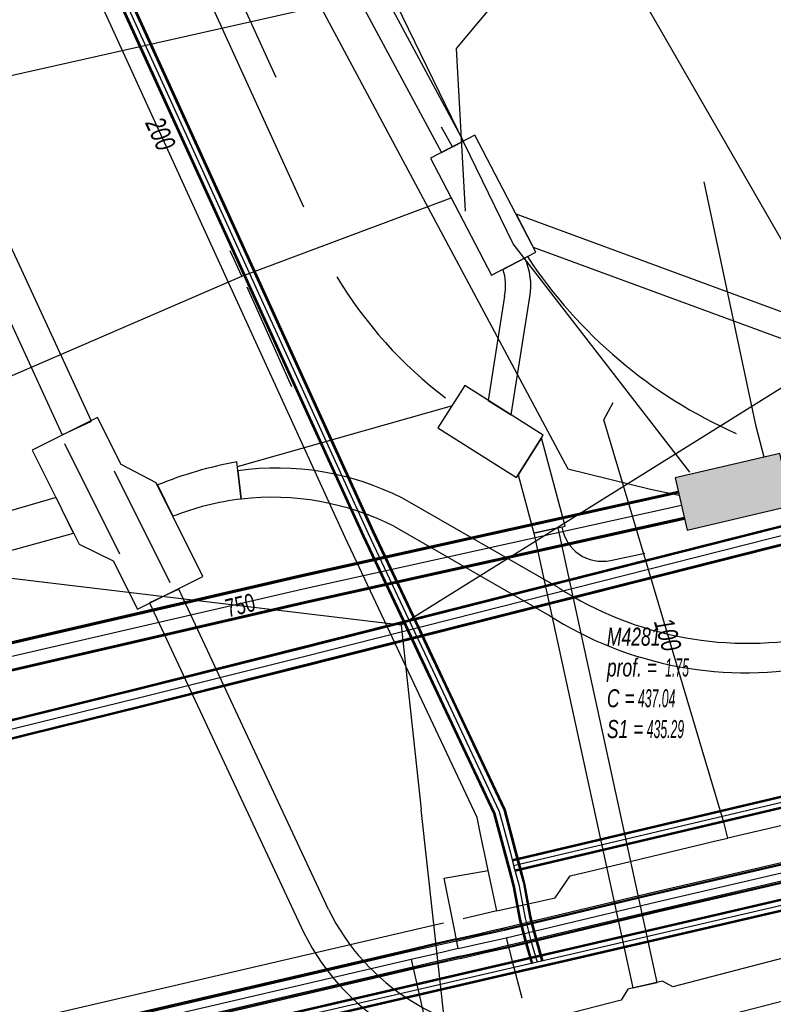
# Model space of a CAD drawing. Header units: metres. Extents: x 2695563 to 2696938, y 1260544 to 1262032.
# Tile 266 of 340: x 2696555 to 2696577, y 1261641 to 1261669. Entities that reach past the tile are written whole.
import ezdxf

# ---------------------------------------------------------------- set-up
doc = ezdxf.new("R2010")
doc.units = ezdxf.units.M
doc.header["$LTSCALE"] = 100
doc.linetypes.add('AUSGEZOGEN', pattern=[0])
for name, color, linetype in [('Eau portable_Cadastre des conduites_Conduite', 171, 'AUSGEZOGEN'), ('Eau potable_Cadastre des conduites_Conduite_Texte', 171, 'AUSGEZOGEN'), ('EU_Cadastre des conduites', 24, 'AUSGEZOGEN'), ('EU_Cadastre des conduites_Regard normalisé – Texte', 24, 'AUSGEZOGEN'), ('Gaz_Cadastre des conduites_Conduite', 32, 'AUSGEZOGEN'), ('Réseau électrique_Cadastre des conduite_Bord du tracé', 1, 'AUSGEZOGEN'), ('Réseau électrique_Cadastre des conduite_Tronçon de tracé', 1, 'AUSGEZOGEN'), ('Réseau électrique_Cadastre des conduites_Ouvrage_Surface-Ligne-Point', 1, 'AUSGEZOGEN'), ('Télécommunications_SW_Cadastre des conduites_Bord du tracé', 94, 'AUSGEZOGEN'), ('Télécommunications_SW_Cadastre des conduites_Bord du tracé_Texte', 94, 'AUSGEZOGEN'), ('Télécommunications_SW_Cadastre des conduites_Ouvrage', 94, 'AUSGEZOGEN')]:
    doc.layers.add(name, color=color, linetype=linetype)
doc.styles.add('ARIAL', font='arial.ttf')
pattern_1 = [(0, (2703955, 1269100), (4050, 4050), [4050, -4050]), (90, (2703955, 1269100), (-4050, 4050), [4050, -4050])]
pattern_2 = [(0, (2708005, 1273150), (6075, 6075), [6075, -6075]), (90, (2708005, 1273150), (-6075, 6075), [6075, -6075])]

# ---------------------------------------------------------------- blocks, each defined once
blk = doc.blocks.new('COMPLEXOBJECT_1607')
at = {"layer": 'Réseau électrique_Cadastre des conduite_Bord du tracé', "color": 1, "linetype": 'AUSGEZOGEN', "transparency": 33554687}
for p, q in [((6568.622, 11662.304), (6568.013, 11661.99)), ((6568.246, 11657.911), (6568.762, 11661.225))]:
    blk.add_line(p, q, dxfattribs=at)
blk.add_lwpolyline([(6568.056, 11661.244), (6567.601, 11658.317), (6568.246, 11657.911)], dxfattribs=at)
for centre, radius, start, end in [((6567.044, 11661.551), 1.749, 349.2695, 25.5161), ((6566.625, 11661.536), 1.461, 348.4785, 18.1193)]:
    blk.add_arc(centre, radius, start, end, dxfattribs=at)
blk = doc.blocks.new('COMPLEXOBJECT_1652')
at = {"layer": 'Réseau électrique_Cadastre des conduite_Bord du tracé', "color": 1, "linetype": 'AUSGEZOGEN', "transparency": 33554687}
for p, q in [((6560.586, 11656.35), (6560.678, 11655.556)), ((6569.563, 11653.076), (6565.197, 11655.577)), ((6564.972, 11654.784), (6569.283, 11652.314))]:
    blk.add_line(p, q, dxfattribs=at)
for centre, radius, start, end in [((6561.664, 11648.644), 7.781, 62.9997, 97.9668), ((6561.55, 11648.08), 7.526, 62.9594, 96.6564), ((6574.869, 11661.309), 9.794, 237.2007, 281.8993), ((6574.806, 11660.891), 10.201, 237.2221, 281.8746)]:
    blk.add_arc(centre, radius, start, end, dxfattribs=at)
blk = doc.blocks.new('COMPLEXOBJECT_1653')
at = {"layer": 'Réseau électrique_Cadastre des conduite_Bord du tracé', "color": 1, "linetype": 'AUSGEZOGEN', "transparency": 33554687}
blk.add_lwpolyline([(6563.121, 11644.055), (6558.926, 11653.034), (6558.111, 11652.653), (6562.423, 11643.422)], dxfattribs=at)
for centre, radius, start, end in [((6568.795, 11646.869), 6.333, 206.3769, 269.4253), ((6568.33, 11646.353), 6.594, 206.3909, 274.9952), ((6598.588, 11647.009), 30.55, 192.2321, 193.6793)]:
    blk.add_arc(centre, radius, start, end, dxfattribs=at)
blk = doc.blocks.new('COMPLEXOBJECT_1754')
at = {"layer": 'Réseau électrique_Cadastre des conduite_Bord du tracé', "color": 1, "linetype": 'AUSGEZOGEN', "transparency": 33554687}
for p, q in [((6560.678, 11655.556), (6560.557, 11656.598)), ((6558.333, 11655.952), (6558.763, 11655.072))]:
    blk.add_line(p, q, dxfattribs=at)
for centre, radius, start, end in [((6562.648, 11645.248), 11.541, 100.4383, 111.9555), ((6561.583, 11647.947), 7.663, 96.7791, 111.5889)]:
    blk.add_arc(centre, radius, start, end, dxfattribs=at)

msp = doc.modelspace()

# ---------------------------------------------------------------- hatches: boundary and pattern name
at = {"layer": 'Réseau électrique_Cadastre des conduite_Bord du tracé', "lineweight": 18, "transparency": 33554687}
h = msp.add_hatch(dxfattribs=at)
h.set_pattern_fill('MUSTER', color=1, scale=6075, style=0, pattern_type=2)
h.set_pattern_definition(pattern_2)
h.paths.add_polyline_path([(2696567.878, 1261665.396), (2696558.546, 1261682.728), (2696550.674, 1261698.038), (2696550.052, 1261697.718), (2696557.926, 1261682.402), (2696567.257, 1261665.073)], flags=0)
h = msp.add_hatch(dxfattribs=at)
h.set_pattern_fill('MUSTER', color=1, scale=6075, style=0, pattern_type=2)
h.set_pattern_definition(pattern_2)
h.paths.add_polyline_path([(2696544.951, 1261685.001), (2696544.129, 1261684.634), (2696548.256, 1261675.532), (2696552.339, 1261666.421), (2696554.672, 1261661.421), (2696556.635, 1261657.168), (2696557.453, 1261657.545), (2696555.489, 1261661.799), (2696553.158, 1261666.795), (2696549.076, 1261675.902)], flags=0)
h = msp.add_hatch(dxfattribs=at)
h.set_pattern_fill('MUSTER', color=1, scale=6075, style=0, pattern_type=2)
h.set_pattern_definition(pattern_2)
h.paths.add_polyline_path([(2696561.648, 1261655.366), (2696561.79, 1261655.381), (2696561.932, 1261655.394), (2696562.075, 1261655.404), (2696562.217, 1261655.411), (2696562.36, 1261655.415), (2696562.503, 1261655.417), (2696562.646, 1261655.416), (2696562.788, 1261655.412), (2696562.931, 1261655.406), (2696563.073, 1261655.396), (2696563.216, 1261655.385), (2696563.358, 1261655.37), (2696563.499, 1261655.353), (2696563.641, 1261655.333), (2696563.782, 1261655.31), (2696563.922, 1261655.285), (2696564.062, 1261655.257), (2696564.202, 1261655.226), (2696564.341, 1261655.193), (2696564.479, 1261655.157), (2696564.616, 1261655.119), (2696564.753, 1261655.078), (2696564.889, 1261655.034), (2696565.024, 1261654.988), (2696565.158, 1261654.939), (2696565.292, 1261654.888), (2696565.424, 1261654.834), (2696565.555, 1261654.778), (2696565.685, 1261654.719), (2696565.814, 1261654.658), (2696565.942, 1261654.594), (2696570.253, 1261652.124), (2696570.47, 1261651.988), (2696570.691, 1261651.857), (2696570.915, 1261651.732), (2696571.142, 1261651.613), (2696571.372, 1261651.499), (2696571.605, 1261651.391), (2696571.84, 1261651.29), (2696572.078, 1261651.194), (2696572.318, 1261651.104), (2696572.56, 1261651.02), (2696572.805, 1261650.942), (2696573.051, 1261650.87), (2696573.299, 1261650.805), (2696573.548, 1261650.746), (2696573.799, 1261650.693), (2696574.052, 1261650.646), (2696574.305, 1261650.606), (2696574.559, 1261650.573), (2696574.814, 1261650.545), (2696575.07, 1261650.524), (2696575.326, 1261650.51), (2696575.582, 1261650.502), (2696575.838, 1261650.5), (2696576.095, 1261650.505), (2696576.351, 1261650.516), (2696576.607, 1261650.534), (2696576.862, 1261650.558), (2696577.117, 1261650.588), (2696577.371, 1261650.625), (2696577.623, 1261650.668), (2696577.875, 1261650.718), (2696636.699, 1261664.103), (2696636.821, 1261664.122), (2696636.944, 1261664.14), (2696637.066, 1261664.155), (2696637.189, 1261664.169), (2696637.312, 1261664.181), (2696637.436, 1261664.191), (2696637.559, 1261664.199), (2696637.683, 1261664.206), (2696637.806, 1261664.211), (2696637.93, 1261664.214), (2696638.054, 1261664.215), (2696638.177, 1261664.214), (2696638.301, 1261664.211), (2696638.425, 1261664.207), (2696638.548, 1261664.201), (2696638.672, 1261664.193), (2696638.795, 1261664.183), (2696638.918, 1261664.171), (2696639.041, 1261664.158), (2696639.164, 1261664.143), (2696639.287, 1261664.126), (2696639.409, 1261664.107), (2696639.531, 1261664.086), (2696639.652, 1261664.064), (2696639.774, 1261664.039), (2696639.895, 1261664.013), (2696640.015, 1261663.986), (2696640.135, 1261663.956), (2696640.255, 1261663.925), (2696640.374, 1261663.892), (2696640.493, 1261663.857), (2696665.404, 1261657.383), (2696665.29, 1261658.263), (2696640.621, 1261664.65), (2696640.496, 1261664.687), (2696640.371, 1261664.721), (2696640.245, 1261664.754), (2696640.119, 1261664.786), (2696639.992, 1261664.815), (2696639.865, 1261664.842), (2696639.738, 1261664.868), (2696639.61, 1261664.891), (2696639.482, 1261664.913), (2696639.354, 1261664.933), (2696639.225, 1261664.951), (2696639.096, 1261664.967), (2696638.967, 1261664.981), (2696638.837, 1261664.993), (2696638.708, 1261665.004), (2696638.578, 1261665.012), (2696638.448, 1261665.019), (2696638.318, 1261665.023), (2696638.188, 1261665.026), (2696638.058, 1261665.027), (2696637.928, 1261665.025), (2696637.798, 1261665.022), (2696637.669, 1261665.017), (2696637.539, 1261665.011), (2696637.409, 1261665.002), (2696637.28, 1261664.991), (2696637.15, 1261664.978), (2696637.021, 1261664.964), (2696636.892, 1261664.948), (2696636.763, 1261664.929), (2696636.635, 1261664.909), (2696577.858, 1261651.535), (2696577.616, 1261651.487), (2696577.373, 1261651.446), (2696577.129, 1261651.41), (2696576.885, 1261651.381), (2696576.639, 1261651.357), (2696576.393, 1261651.34), (2696576.147, 1261651.329), (2696575.901, 1261651.325), (2696575.654, 1261651.326), (2696575.408, 1261651.334), (2696575.162, 1261651.348), (2696574.916, 1261651.368), (2696574.671, 1261651.394), (2696574.427, 1261651.427), (2696574.183, 1261651.465), (2696573.941, 1261651.51), (2696573.7, 1261651.561), (2696573.46, 1261651.618), (2696573.222, 1261651.681), (2696572.985, 1261651.749), (2696572.75, 1261651.824), (2696572.517, 1261651.905), (2696572.286, 1261651.991), (2696572.058, 1261652.084), (2696571.832, 1261652.182), (2696571.608, 1261652.285), (2696571.387, 1261652.395), (2696571.169, 1261652.509), (2696570.954, 1261652.63), (2696570.742, 1261652.755), (2696570.533, 1261652.886), (2696566.167, 1261655.387), (2696566.03, 1261655.455), (2696565.891, 1261655.521), (2696565.752, 1261655.583), (2696565.611, 1261655.643), (2696565.469, 1261655.701), (2696565.325, 1261655.755), (2696565.181, 1261655.807), (2696565.036, 1261655.855), (2696564.89, 1261655.901), (2696564.743, 1261655.944), (2696564.595, 1261655.984), (2696564.446, 1261656.021), (2696564.297, 1261656.055), (2696564.147, 1261656.087), (2696563.996, 1261656.115), (2696563.845, 1261656.14), (2696563.694, 1261656.163), (2696563.542, 1261656.182), (2696563.39, 1261656.198), (2696563.237, 1261656.212), (2696563.084, 1261656.222), (2696562.931, 1261656.229), (2696562.778, 1261656.234), (2696562.625, 1261656.235), (2696562.472, 1261656.233), (2696562.319, 1261656.229), (2696562.166, 1261656.221), (2696562.013, 1261656.21), (2696561.86, 1261656.196), (2696561.708, 1261656.18), (2696561.556, 1261656.16)], flags=0)
h = msp.add_hatch(dxfattribs=at)
h.set_pattern_fill('MUSTER', color=1, scale=6075, style=0, pattern_type=2)
h.set_pattern_definition(pattern_2)
h.paths.add_polyline_path([(2696578.711, 1261659.902), (2696569.351, 1261663.347), (2696569.832, 1261662.424), (2696578.469, 1261659.245)], flags=0)
h = msp.add_hatch(dxfattribs=at)
h.set_pattern_fill('MUSTER', color=1, scale=6075, style=0, pattern_type=2)
h.set_pattern_definition(pattern_2)
h.paths.add_polyline_path([(2696569.216, 1261657.721), (2696569.732, 1261661.035), (2696569.738, 1261661.07), (2696569.744, 1261661.105), (2696569.749, 1261661.141), (2696569.753, 1261661.176), (2696569.756, 1261661.212), (2696569.759, 1261661.247), (2696569.761, 1261661.283), (2696569.762, 1261661.319), (2696569.763, 1261661.354), (2696569.762, 1261661.39), (2696569.761, 1261661.426), (2696569.76, 1261661.461), (2696569.757, 1261661.497), (2696569.754, 1261661.532), (2696569.75, 1261661.568), (2696569.746, 1261661.603), (2696569.74, 1261661.639), (2696569.734, 1261661.674), (2696569.728, 1261661.709), (2696569.72, 1261661.744), (2696569.712, 1261661.779), (2696569.703, 1261661.813), (2696569.693, 1261661.847), (2696569.683, 1261661.882), (2696569.672, 1261661.916), (2696569.661, 1261661.949), (2696569.648, 1261661.983), (2696569.635, 1261662.016), (2696569.621, 1261662.049), (2696569.607, 1261662.082), (2696569.592, 1261662.114), (2696568.983, 1261661.8), (2696568.99, 1261661.777), (2696568.997, 1261661.753), (2696569.004, 1261661.73), (2696569.01, 1261661.706), (2696569.016, 1261661.683), (2696569.021, 1261661.659), (2696569.026, 1261661.635), (2696569.031, 1261661.611), (2696569.035, 1261661.587), (2696569.039, 1261661.563), (2696569.043, 1261661.539), (2696569.046, 1261661.515), (2696569.048, 1261661.491), (2696569.05, 1261661.466), (2696569.052, 1261661.442), (2696569.054, 1261661.418), (2696569.055, 1261661.393), (2696569.055, 1261661.369), (2696569.055, 1261661.345), (2696569.055, 1261661.32), (2696569.055, 1261661.296), (2696569.054, 1261661.271), (2696569.052, 1261661.247), (2696569.05, 1261661.223), (2696569.048, 1261661.199), (2696569.045, 1261661.174), (2696569.042, 1261661.15), (2696569.039, 1261661.126), (2696569.035, 1261661.102), (2696569.031, 1261661.078), (2696569.026, 1261661.054), (2696568.571, 1261658.127)], flags=0)
h = msp.add_hatch(dxfattribs=at)
h.set_pattern_fill('MUSTER', color=1, scale=6075, style=0, pattern_type=2)
h.set_pattern_definition(pattern_2)
h.paths.add_polyline_path([(2696570.722, 1261654.604), (2696570.059, 1261657.08), (2696569.404, 1261656.047), (2696569.843, 1261654.412)], flags=0)
h = msp.add_hatch(dxfattribs=at)
h.set_pattern_fill('MUSTER', color=1, scale=6075, style=0, pattern_type=2)
h.set_pattern_definition(pattern_2)
h.paths.add_polyline_path([(2696559.733, 1261654.882), (2696559.793, 1261654.905), (2696559.852, 1261654.928), (2696559.912, 1261654.95), (2696559.972, 1261654.972), (2696560.032, 1261654.993), (2696560.093, 1261655.014), (2696560.153, 1261655.034), (2696560.214, 1261655.054), (2696560.275, 1261655.073), (2696560.336, 1261655.092), (2696560.397, 1261655.11), (2696560.459, 1261655.128), (2696560.52, 1261655.145), (2696560.582, 1261655.162), (2696560.644, 1261655.178), (2696560.706, 1261655.194), (2696560.768, 1261655.209), (2696560.83, 1261655.223), (2696560.892, 1261655.238), (2696560.955, 1261655.251), (2696561.017, 1261655.264), (2696561.08, 1261655.277), (2696561.143, 1261655.289), (2696561.206, 1261655.3), (2696561.269, 1261655.311), (2696561.332, 1261655.322), (2696561.395, 1261655.332), (2696561.458, 1261655.341), (2696561.521, 1261655.35), (2696561.585, 1261655.358), (2696561.648, 1261655.366), (2696561.527, 1261656.408), (2696561.453, 1261656.394), (2696561.38, 1261656.38), (2696561.307, 1261656.365), (2696561.233, 1261656.35), (2696561.16, 1261656.334), (2696561.087, 1261656.318), (2696561.014, 1261656.301), (2696560.941, 1261656.284), (2696560.869, 1261656.267), (2696560.796, 1261656.249), (2696560.723, 1261656.23), (2696560.651, 1261656.211), (2696560.579, 1261656.192), (2696560.507, 1261656.172), (2696560.435, 1261656.151), (2696560.363, 1261656.13), (2696560.291, 1261656.109), (2696560.22, 1261656.087), (2696560.148, 1261656.065), (2696560.077, 1261656.042), (2696560.006, 1261656.019), (2696559.935, 1261655.995), (2696559.864, 1261655.971), (2696559.793, 1261655.947), (2696559.723, 1261655.922), (2696559.652, 1261655.896), (2696559.582, 1261655.87), (2696559.512, 1261655.844), (2696559.442, 1261655.817), (2696559.372, 1261655.79), (2696559.303, 1261655.762)], flags=0)
h = msp.add_hatch(dxfattribs=at)
h.set_pattern_fill('MUSTER', color=1, scale=6075, style=0, pattern_type=2)
h.set_pattern_definition(pattern_2)
h.paths.add_polyline_path([(2696549.117, 1261652.256), (2696556.952, 1261654.407), (2696556.46, 1261655.411), (2696548.884, 1261653.207)], flags=0)
h = msp.add_hatch(dxfattribs=at)
h.set_pattern_fill('MUSTER', color=1, scale=6075, style=0, pattern_type=2)
h.set_pattern_definition(pattern_2)
h.paths.add_polyline_path([(2696573.307, 1261641.821), (2696570.526, 1261654.562), (2696569.843, 1261654.412), (2696572.623, 1261641.672)], flags=0)
h = msp.add_hatch(dxfattribs=at)
h.set_pattern_fill('MUSTER', color=1, scale=6075, style=0, pattern_type=2)
h.set_pattern_definition(pattern_2)
h.paths.add_polyline_path([(2696569.701, 1261640.346), (2696569.476, 1261640.352), (2696569.252, 1261640.366), (2696569.028, 1261640.389), (2696568.806, 1261640.419), (2696568.584, 1261640.457), (2696568.364, 1261640.503), (2696568.146, 1261640.556), (2696567.929, 1261640.617), (2696567.715, 1261640.686), (2696567.504, 1261640.763), (2696567.296, 1261640.847), (2696567.09, 1261640.938), (2696566.888, 1261641.037), (2696566.69, 1261641.142), (2696566.495, 1261641.255), (2696566.305, 1261641.374), (2696566.119, 1261641.5), (2696565.937, 1261641.633), (2696565.761, 1261641.772), (2696565.589, 1261641.917), (2696565.423, 1261642.069), (2696565.262, 1261642.226), (2696565.106, 1261642.388), (2696564.957, 1261642.556), (2696564.814, 1261642.729), (2696564.677, 1261642.908), (2696564.546, 1261643.09), (2696564.422, 1261643.278), (2696564.305, 1261643.47), (2696564.194, 1261643.665), (2696564.091, 1261643.865), (2696559.896, 1261652.844), (2696559.081, 1261652.463), (2696563.393, 1261643.232), (2696563.511, 1261643.006), (2696563.637, 1261642.785), (2696563.771, 1261642.569), (2696563.914, 1261642.358), (2696564.065, 1261642.153), (2696564.224, 1261641.954), (2696564.39, 1261641.761), (2696564.564, 1261641.575), (2696564.745, 1261641.395), (2696564.932, 1261641.223), (2696565.126, 1261641.058), (2696565.327, 1261640.9), (2696565.533, 1261640.751), (2696565.745, 1261640.609), (2696565.962, 1261640.476), (2696566.184, 1261640.352), (2696566.411, 1261640.236), (2696566.642, 1261640.129), (2696566.877, 1261640.03), (2696567.115, 1261639.941), (2696567.357, 1261639.862), (2696567.602, 1261639.791), (2696567.849, 1261639.731), (2696568.099, 1261639.679), (2696568.35, 1261639.638), (2696568.603, 1261639.606), (2696568.856, 1261639.584), (2696569.111, 1261639.572), (2696569.365, 1261639.569), (2696569.62, 1261639.577), (2696569.874, 1261639.594), (2696569.868, 1261639.618), (2696569.862, 1261639.642), (2696569.856, 1261639.667), (2696569.851, 1261639.691), (2696569.845, 1261639.715), (2696569.839, 1261639.739), (2696569.833, 1261639.763), (2696569.828, 1261639.788), (2696569.822, 1261639.812), (2696569.816, 1261639.836), (2696569.81, 1261639.86), (2696569.805, 1261639.885), (2696569.799, 1261639.909), (2696569.794, 1261639.933), (2696569.788, 1261639.957), (2696569.782, 1261639.982), (2696569.777, 1261640.006), (2696569.771, 1261640.03), (2696569.766, 1261640.054), (2696569.76, 1261640.079), (2696569.755, 1261640.103), (2696569.749, 1261640.127), (2696569.744, 1261640.152), (2696569.738, 1261640.176), (2696569.733, 1261640.2), (2696569.728, 1261640.224), (2696569.722, 1261640.249), (2696569.717, 1261640.273), (2696569.712, 1261640.297), (2696569.706, 1261640.322)], flags=0)
at = {"layer": 'Réseau électrique_Cadastre des conduites_Ouvrage_Surface-Ligne-Point', "lineweight": 18, "transparency": 33554687}
h = msp.add_hatch(dxfattribs=at)
h.set_pattern_fill('MUSTER', color=1, scale=4050, style=0, pattern_type=2)
h.set_pattern_definition(pattern_1)
h.paths.add_polyline_path([(2696568.665, 1261661.634), (2696569.907, 1261662.281), (2696568.196, 1261665.562), (2696566.955, 1261664.915)], flags=0)
h = msp.add_hatch(dxfattribs=at)
h.set_pattern_fill('MUSTER', color=1, scale=4050, style=0, pattern_type=2)
h.set_pattern_definition(pattern_1)
h.paths.add_polyline_path([(2696567.161, 1261657.364), (2696569.357, 1261655.972), (2696570.106, 1261657.155), (2696567.91, 1261658.546)], flags=0)
h = msp.add_hatch(dxfattribs=at)
h.set_pattern_fill('MUSTER', color=1, scale=4050, style=0, pattern_type=2)
h.set_pattern_definition(pattern_1)
h.paths.add_polyline_path([(2696558.741, 1261652.28), (2696560.575, 1261653.196), (2696559.266, 1261655.818), (2696558.281, 1261656.334), (2696557.625, 1261657.647), (2696555.791, 1261656.731), (2696557.103, 1261654.106), (2696558.064, 1261653.636)], flags=0)
h = msp.add_hatch(dxfattribs=at)
h.set_pattern_fill('MUSTER', color=1, scale=4050, style=0, pattern_type=2)
h.set_pattern_definition(pattern_1)
h.paths.add_polyline_path([(2696570.114, 1261638.654), (2696584.246, 1261642.33), (2696583.708, 1261644.295), (2696573.74, 1261641.705), (2696573.451, 1261641.86), (2696572.479, 1261641.634), (2696572.29, 1261641.331), (2696569.603, 1261640.639)], flags=0)
at = {"layer": 'Télécommunications_SW_Cadastre des conduites_Ouvrage', "transparency": 33554687}
msp.add_hatch(color=7, dxfattribs=at).paths.add_polyline_path([(2696573.806, 1261655.957), (2696574.147, 1261654.496), (2696577.078, 1261655.181), (2696576.736, 1261656.641)])

# ---------------------------------------------------------------- linework, layer by layer
at = {"layer": 'Eau portable_Cadastre des conduites_Conduite', "color": 7, "linetype": 'AUSGEZOGEN', "transparency": 33554687}
for p, q in [((2696564.562, 1261654.288), (2696556.092, 1261672.814)), ((2696565.734, 1261651.799), (2696564.562, 1261654.288)), ((2696568.807, 1261643.829), (2696567.868, 1261643.61))]:
    msp.add_line(p, q, dxfattribs=at)
at = {"layer": 'Eau portable_Cadastre des conduites_Conduite', "linetype": 'AUSGEZOGEN', "transparency": 33554687}
for p, q in [((2696573.227, 1261644.358), (2696599.012, 1261650.335)), ((2696573.234, 1261644.327), (2696599.02, 1261650.305)), ((2696573.241, 1261644.297), (2696599.027, 1261650.275)), ((2696573.341, 1261643.871), (2696599.129, 1261649.849)), ((2696573.348, 1261643.841), (2696599.136, 1261649.819)), ((2696573.355, 1261643.81), (2696599.144, 1261649.789)), ((2696569.008, 1261643.352), (2696573.227, 1261644.358)), ((2696569.015, 1261643.321), (2696573.234, 1261644.327)), ((2696569.022, 1261643.291), (2696573.241, 1261644.297)), ((2696569.124, 1261642.865), (2696573.341, 1261643.871)), ((2696569.131, 1261642.835), (2696573.348, 1261643.841)), ((2696569.138, 1261642.804), (2696573.355, 1261643.81)), ((2696567.668, 1261643.046), (2696568.33, 1261643.198)), ((2696567.675, 1261643.016), (2696568.337, 1261643.168)), ((2696567.682, 1261642.985), (2696568.344, 1261643.137)), ((2696568.33, 1261643.198), (2696568.671, 1261643.275)), ((2696568.337, 1261643.168), (2696568.678, 1261643.245)), ((2696568.344, 1261643.137), (2696568.685, 1261643.214)), ((2696568.671, 1261643.275), (2696569.011, 1261643.352)), ((2696568.678, 1261643.245), (2696569.018, 1261643.322)), ((2696568.685, 1261643.214), (2696569.025, 1261643.291)), ((2696567.006, 1261642.894), (2696566.344, 1261642.742)), ((2696567.013, 1261642.864), (2696566.351, 1261642.712)), ((2696567.02, 1261642.833), (2696566.358, 1261642.681)), ((2696567.668, 1261643.046), (2696567.006, 1261642.894)), ((2696567.675, 1261643.016), (2696567.013, 1261642.864)), ((2696567.682, 1261642.985), (2696567.02, 1261642.833)), ((2696568.781, 1261642.788), (2696569.121, 1261642.865)), ((2696568.788, 1261642.757), (2696569.128, 1261642.834)), ((2696566.343, 1261642.742), (2696525.14, 1261633.162)), ((2696566.35, 1261642.712), (2696525.147, 1261633.132)), ((2696566.357, 1261642.681), (2696525.154, 1261633.101)), ((2696567.78, 1261642.559), (2696567.118, 1261642.407)), ((2696567.78, 1261642.559), (2696568.442, 1261642.711)), ((2696567.787, 1261642.528), (2696568.449, 1261642.68)), ((2696567.794, 1261642.498), (2696568.456, 1261642.65)), ((2696568.442, 1261642.711), (2696568.781, 1261642.788)), ((2696568.449, 1261642.68), (2696568.788, 1261642.757)), ((2696568.456, 1261642.65), (2696568.795, 1261642.727)), ((2696568.795, 1261642.727), (2696569.135, 1261642.804)), ((2696567.118, 1261642.407), (2696566.456, 1261642.255)), ((2696567.125, 1261642.376), (2696566.463, 1261642.224)), ((2696567.132, 1261642.346), (2696566.47, 1261642.194)), ((2696567.787, 1261642.528), (2696567.125, 1261642.376)), ((2696567.794, 1261642.498), (2696567.132, 1261642.346)), ((2696566.457, 1261642.255), (2696525.254, 1261632.675)), ((2696566.464, 1261642.224), (2696525.261, 1261632.644)), ((2696566.471, 1261642.194), (2696525.268, 1261632.614))]:
    msp.add_line(p, q, dxfattribs=at)
at = {"layer": 'Eau portable_Cadastre des conduites_Conduite', "color": 255, "linetype": 'AUSGEZOGEN', "transparency": 33554687}
for p, q in [((2696573.291, 1261644.084), (2696599.078, 1261650.062)), ((2696569.073, 1261643.078), (2696573.291, 1261644.084)), ((2696567.731, 1261642.772), (2696568.393, 1261642.924)), ((2696568.393, 1261642.924), (2696568.733, 1261643.001)), ((2696568.733, 1261643.001), (2696569.073, 1261643.078)), ((2696567.069, 1261642.62), (2696566.407, 1261642.468)), ((2696567.731, 1261642.772), (2696567.069, 1261642.62)), ((2696566.407, 1261642.468), (2696525.204, 1261632.888))]:
    msp.add_line(p, q, dxfattribs=at)
at = {"layer": 'Eau portable_Cadastre des conduites_Conduite', "color": 7, "linetype": 'AUSGEZOGEN', "transparency": 33554687}
for points in [[(2696575.279, 1261645.868), (2696575.183, 1261646.28), (2696574.567, 1261648.344), (2696571.807, 1261657.589), (2696572.069, 1261658.072)], [(2696609.859, 1261653.93), (2696609.567, 1261653.862), (2696575.279, 1261645.868)], [(2696568.569, 1261644.957), (2696568.464, 1261645.453), (2696568.421, 1261645.659), (2696568.334, 1261646.07), (2696568.256, 1261646.441), (2696566.791, 1261649.554), (2696566.25, 1261650.703), (2696565.734, 1261651.799)], [(2696571.542, 1261644.97), (2696574.987, 1261645.798), (2696575.279, 1261645.868)], [(2696567.731, 1261642.772), (2696567.623, 1261643.31), (2696567.333, 1261644.745), (2696568.569, 1261644.957)], [(2696568.807, 1261643.829), (2696568.67, 1261644.48), (2696568.569, 1261644.957)], [(2696568.807, 1261643.829), (2696569.436, 1261643.969), (2696569.857, 1261644.062), (2696570.442, 1261644.192), (2696570.861, 1261644.807), (2696571.542, 1261644.97)], [(2696567.312, 1261643.481), (2696566.991, 1261643.406), (2696525.748, 1261633.807), (2696521.488, 1261632.858)], [(2696569.073, 1261643.078), (2696569.241, 1261642.424), (2696569.507, 1261641.39)], [(2696566.407, 1261642.468), (2696566.491, 1261642.099), (2696566.688, 1261641.234), (2696566.874, 1261640.418), (2696560.036, 1261638.571), (2696560.494, 1261636.063)]]:
    msp.add_lwpolyline(points, dxfattribs=at)
at = {"layer": 'EU_Cadastre des conduites', "color": 24, "linetype": 'AUSGEZOGEN', "transparency": 33554687}
msp.add_line((2696567.93, 1261663.43), (2696567.68, 1261667.99), dxfattribs=at)
at = {"layer": 'EU_Cadastre des conduites', "linetype": 'AUSGEZOGEN', "transparency": 33554687}
for p, q in [((2696583.435, 1261656.301), (2696563.334, 1261651.212)), ((2696583.44, 1261656.281), (2696563.339, 1261651.192)), ((2696583.445, 1261656.262), (2696563.344, 1261651.173)), ((2696583.557, 1261655.816), (2696563.456, 1261650.727)), ((2696583.562, 1261655.797), (2696563.461, 1261650.708)), ((2696583.567, 1261655.777), (2696563.466, 1261650.688)), ((2696563.334, 1261651.212), (2696558.775, 1261650.072)), ((2696563.339, 1261651.192), (2696558.78, 1261650.053)), ((2696563.344, 1261651.173), (2696558.784, 1261650.033)), ((2696563.456, 1261650.727), (2696558.896, 1261649.587)), ((2696563.461, 1261650.708), (2696558.9, 1261649.567)), ((2696563.466, 1261650.688), (2696558.905, 1261649.548)), ((2696558.775, 1261650.072), (2696546.417, 1261647.013)), ((2696558.78, 1261650.053), (2696546.422, 1261646.994)), ((2696558.784, 1261650.033), (2696546.427, 1261646.974)), ((2696558.896, 1261649.587), (2696546.537, 1261646.528)), ((2696558.9, 1261649.567), (2696546.542, 1261646.508)), ((2696558.905, 1261649.548), (2696546.547, 1261646.489))]:
    msp.add_line(p, q, dxfattribs=at)
at = {"layer": 'EU_Cadastre des conduites', "color": 255, "transparency": 33554687}
for p, q in [((2696583.501, 1261656.039), (2696563.4, 1261650.95)), ((2696563.4, 1261650.95), (2696558.84, 1261649.81)), ((2696558.84, 1261649.81), (2696546.482, 1261646.751))]:
    msp.add_line(p, q, dxfattribs=at)
at = {"layer": 'EU_Cadastre des conduites', "color": 24, "linetype": 'AUSGEZOGEN', "transparency": 33554687}
for points in [[(2696579.42, 1261658.06), (2696571.112, 1261672.492), (2696570.14, 1261674.18), (2696569.76, 1261674.605)], [(2696567.68, 1261667.99), (2696571.05, 1261672.02), (2696571.112, 1261672.492)]]:
    msp.add_lwpolyline(points, dxfattribs=at)
at = {"layer": 'Gaz_Cadastre des conduites_Conduite', "linetype": 'AUSGEZOGEN', "transparency": 33554687}
for p, q in [((2696556.916, 1261672.881), (2696565.32, 1261654.457)), ((2696556.933, 1261672.889), (2696565.337, 1261654.465)), ((2696556.951, 1261672.897), (2696565.355, 1261654.473)), ((2696556.643, 1261672.757), (2696565.047, 1261654.333)), ((2696556.661, 1261672.765), (2696565.065, 1261654.341)), ((2696556.678, 1261672.773), (2696565.082, 1261654.349)), ((2696565.32, 1261654.459), (2696566.447, 1261652.072)), ((2696565.337, 1261654.467), (2696566.464, 1261652.08)), ((2696565.354, 1261654.475), (2696566.481, 1261652.088)), ((2696569.242, 1261645.268), (2696608.306, 1261654.503)), ((2696569.246, 1261645.25), (2696608.31, 1261654.485)), ((2696569.251, 1261645.232), (2696608.315, 1261654.467)), ((2696565.048, 1261654.331), (2696566.175, 1261651.944)), ((2696565.065, 1261654.339), (2696566.192, 1261651.952)), ((2696565.082, 1261654.347), (2696566.209, 1261651.96)), ((2696569.311, 1261644.976), (2696608.375, 1261654.211)), ((2696569.316, 1261644.958), (2696608.38, 1261654.193)), ((2696569.32, 1261644.94), (2696608.384, 1261654.175)), ((2696566.175, 1261651.944), (2696566.628, 1261650.985)), ((2696566.192, 1261651.952), (2696566.645, 1261650.993)), ((2696566.209, 1261651.96), (2696566.662, 1261651.001)), ((2696566.447, 1261652.072), (2696566.9, 1261651.113)), ((2696566.464, 1261652.08), (2696566.917, 1261651.121)), ((2696566.481, 1261652.088), (2696566.934, 1261651.129)), ((2696566.9, 1261651.113), (2696567.564, 1261649.707)), ((2696566.917, 1261651.121), (2696567.581, 1261649.715)), ((2696566.934, 1261651.129), (2696567.598, 1261649.723)), ((2696566.628, 1261650.985), (2696567.292, 1261649.579)), ((2696566.645, 1261650.993), (2696567.309, 1261649.587)), ((2696566.662, 1261651.001), (2696567.326, 1261649.595)), ((2696567.564, 1261649.707), (2696569.004, 1261646.657)), ((2696567.581, 1261649.715), (2696569.021, 1261646.664)), ((2696567.598, 1261649.723), (2696569.039, 1261646.67)), ((2696567.292, 1261649.579), (2696568.721, 1261646.554)), ((2696567.309, 1261649.587), (2696568.739, 1261646.56)), ((2696567.326, 1261649.595), (2696568.756, 1261646.567)), ((2696599.457, 1261649.408), (2696570.954, 1261642.803)), ((2696599.461, 1261649.39), (2696570.958, 1261642.785)), ((2696599.465, 1261649.372), (2696570.962, 1261642.767)), ((2696599.525, 1261649.116), (2696571.022, 1261642.511)), ((2696599.529, 1261649.098), (2696571.026, 1261642.493)), ((2696599.533, 1261649.08), (2696571.03, 1261642.475)), ((2696568.721, 1261646.554), (2696569.026, 1261645.409)), ((2696568.739, 1261646.56), (2696569.044, 1261645.414)), ((2696568.756, 1261646.567), (2696569.062, 1261645.418)), ((2696569.004, 1261646.657), (2696569.316, 1261645.486)), ((2696569.021, 1261646.664), (2696569.334, 1261645.49)), ((2696569.039, 1261646.67), (2696569.352, 1261645.495)), ((2696569.026, 1261645.409), (2696569.118, 1261645.061)), ((2696569.044, 1261645.414), (2696569.136, 1261645.066)), ((2696569.062, 1261645.418), (2696569.154, 1261645.07)), ((2696569.316, 1261645.486), (2696569.408, 1261645.138)), ((2696569.334, 1261645.49), (2696569.426, 1261645.142)), ((2696569.352, 1261645.495), (2696569.444, 1261645.147)), ((2696569.118, 1261645.061), (2696569.192, 1261644.783)), ((2696569.136, 1261645.065), (2696569.21, 1261644.787)), ((2696569.154, 1261645.07), (2696569.228, 1261644.792)), ((2696569.408, 1261645.138), (2696569.482, 1261644.86)), ((2696569.426, 1261645.143), (2696569.5, 1261644.865)), ((2696569.444, 1261645.147), (2696569.518, 1261644.869)), ((2696569.192, 1261644.783), (2696569.26, 1261644.527)), ((2696569.21, 1261644.787), (2696569.279, 1261644.531)), ((2696569.228, 1261644.792), (2696569.297, 1261644.535)), ((2696569.482, 1261644.86), (2696569.553, 1261644.593)), ((2696569.5, 1261644.865), (2696569.571, 1261644.597)), ((2696569.518, 1261644.869), (2696569.59, 1261644.601)), ((2696569.26, 1261644.527), (2696569.437, 1261643.584)), ((2696569.279, 1261644.531), (2696569.456, 1261643.588)), ((2696569.297, 1261644.535), (2696569.474, 1261643.592)), ((2696569.553, 1261644.593), (2696569.73, 1261643.65)), ((2696569.571, 1261644.597), (2696569.748, 1261643.654)), ((2696569.59, 1261644.601), (2696569.767, 1261643.658)), ((2696569.73, 1261643.65), (2696569.885, 1261643.058)), ((2696569.748, 1261643.654), (2696569.903, 1261643.063)), ((2696569.767, 1261643.658), (2696569.921, 1261643.068)), ((2696569.437, 1261643.584), (2696569.595, 1261642.978)), ((2696569.456, 1261643.588), (2696569.613, 1261642.983)), ((2696569.474, 1261643.592), (2696569.631, 1261642.988)), ((2696569.595, 1261642.978), (2696569.778, 1261642.348)), ((2696569.613, 1261642.983), (2696569.796, 1261642.353)), ((2696569.631, 1261642.988), (2696569.814, 1261642.358)), ((2696569.885, 1261643.058), (2696570.066, 1261642.432)), ((2696569.903, 1261643.063), (2696570.084, 1261642.437)), ((2696569.921, 1261643.068), (2696570.102, 1261642.442)), ((2696569.902, 1261642.559), (2696569.658, 1261642.503)), ((2696569.906, 1261642.541), (2696569.662, 1261642.485)), ((2696570.954, 1261642.803), (2696569.902, 1261642.559)), ((2696570.958, 1261642.785), (2696569.906, 1261642.541)), ((2696570.962, 1261642.767), (2696569.91, 1261642.523)), ((2696569.658, 1261642.503), (2696525.355, 1261632.268)), ((2696569.662, 1261642.485), (2696525.359, 1261632.25)), ((2696569.667, 1261642.467), (2696525.363, 1261632.232)), ((2696569.91, 1261642.523), (2696569.667, 1261642.467)), ((2696569.97, 1261642.267), (2696569.725, 1261642.211)), ((2696571.022, 1261642.511), (2696569.97, 1261642.267)), ((2696571.026, 1261642.493), (2696569.974, 1261642.249)), ((2696571.03, 1261642.475), (2696569.978, 1261642.231)), ((2696569.725, 1261642.211), (2696525.423, 1261631.976)), ((2696569.73, 1261642.193), (2696525.427, 1261631.958)), ((2696569.734, 1261642.175), (2696525.431, 1261631.94)), ((2696569.974, 1261642.249), (2696569.73, 1261642.193)), ((2696569.978, 1261642.231), (2696569.734, 1261642.175))]:
    msp.add_line(p, q, dxfattribs=at)
at = {"layer": 'Gaz_Cadastre des conduites_Conduite', "color": 255, "linetype": 'AUSGEZOGEN', "transparency": 33554687}
for p, q in [((2696556.797, 1261672.827), (2696565.201, 1261654.403)), ((2696565.201, 1261654.403), (2696566.328, 1261652.016)), ((2696569.281, 1261645.104), (2696608.345, 1261654.339)), ((2696566.328, 1261652.016), (2696566.781, 1261651.057)), ((2696566.781, 1261651.057), (2696567.445, 1261649.651)), ((2696567.445, 1261649.651), (2696568.88, 1261646.612)), ((2696599.495, 1261649.244), (2696570.992, 1261642.639)), ((2696568.88, 1261646.612), (2696569.189, 1261645.452)), ((2696569.189, 1261645.452), (2696569.281, 1261645.104)), ((2696569.281, 1261645.104), (2696569.355, 1261644.826)), ((2696569.355, 1261644.826), (2696569.425, 1261644.564)), ((2696569.425, 1261644.564), (2696569.602, 1261643.621)), ((2696569.602, 1261643.621), (2696569.758, 1261643.023)), ((2696569.758, 1261643.023), (2696569.94, 1261642.395)), ((2696570.992, 1261642.639), (2696569.94, 1261642.395)), ((2696569.696, 1261642.339), (2696525.393, 1261632.104)), ((2696569.94, 1261642.395), (2696569.696, 1261642.339))]:
    msp.add_line(p, q, dxfattribs=at)
at = {"layer": 'Réseau électrique_Cadastre des conduite_Bord du tracé', "color": 1, "linetype": 'AUSGEZOGEN', "transparency": 33554687}
for points in [[(2696567.878, 1261665.396), (2696558.546, 1261682.728), (2696550.674, 1261698.038), (2696550.052, 1261697.718), (2696557.926, 1261682.402), (2696567.257, 1261665.073), (2696567.878, 1261665.396)], [(2696544.951, 1261685.001), (2696544.129, 1261684.634), (2696548.256, 1261675.532), (2696552.339, 1261666.421), (2696554.672, 1261661.421), (2696556.635, 1261657.168), (2696557.453, 1261657.545), (2696555.489, 1261661.799), (2696553.158, 1261666.795), (2696549.076, 1261675.902), (2696544.951, 1261685.001)], [(2696578.711, 1261659.902), (2696569.351, 1261663.347), (2696569.832, 1261662.424), (2696578.469, 1261659.245), (2696578.711, 1261659.902)], [(2696570.722, 1261654.604), (2696570.059, 1261657.08), (2696569.404, 1261656.047), (2696569.843, 1261654.412), (2696570.722, 1261654.604)], [(2696549.117, 1261652.256), (2696556.952, 1261654.407), (2696556.46, 1261655.411), (2696548.884, 1261653.207), (2696549.117, 1261652.256)], [(2696573.307, 1261641.821), (2696570.526, 1261654.562), (2696569.843, 1261654.412), (2696572.623, 1261641.672), (2696573.307, 1261641.821)]]:
    msp.add_lwpolyline(points, close=True, dxfattribs=at)
at = {"layer": 'Réseau électrique_Cadastre des conduite_Tronçon de tracé', "color": 1, "linetype": 'AUSGEZOGEN', "transparency": 33554687}
for p, q in [((2696563.403, 1261663.545), (2696547.981, 1261697.362)), ((2696567.568, 1261665.234), (2696567.257, 1261665.784)), ((2696561.666, 1261661.608), (2696567.532, 1261663.807)), ((2696561.666, 1261661.608), (2696561.34, 1261662.323)), ((2696553.318, 1261658.004), (2696561.666, 1261661.608)), ((2696563.062, 1261658.509), (2696561.816, 1261661.299)), ((2696561.543, 1261656.274), (2696567.537, 1261657.978)), ((2696571.999, 1261653.648), (2696572.961, 1261653.849))]:
    msp.add_line(p, q, dxfattribs=at)
for points in [[(2696562.625, 1261667.177), (2696551.804, 1261690.88), (2696548.692, 1261697.639)], [(2696581.781, 1261661.588), (2696566.127, 1261651.831), (2696566.694, 1261646.667)]]:
    msp.add_lwpolyline(points, dxfattribs=at)
for centre, radius, start, end in [((2696581.037, 1261669.656), 13.62, 213.4092, 246.0698), ((2696574.666, 1261667.815), 12.068, 211.0332, 232.8161), ((2696571.758, 1261654.761), 1.139, 189.0599, 282.2156)]:
    msp.add_arc(centre, radius, start, end, dxfattribs=at)
at = {"layer": 'Réseau électrique_Cadastre des conduites_Ouvrage_Surface-Ligne-Point', "color": 1, "linetype": 'AUSGEZOGEN', "transparency": 33554687}
for p, q in [((2696558.25, 1261653.823), (2696556.708, 1261656.909)), ((2696559.658, 1261653.018), (2696558.094, 1261656.15)), ((2696566.127, 1261651.831), (2696548.978, 1261653.884)), ((2696568.048, 1261634.297), (2696566.694, 1261646.667)), ((2696570.131, 1261639.588), (2696583.776, 1261643.102))]:
    msp.add_line(p, q, dxfattribs=at)
for points in [[(2696568.665, 1261661.634), (2696569.907, 1261662.281), (2696568.196, 1261665.562), (2696566.955, 1261664.915), (2696568.665, 1261661.634)], [(2696567.161, 1261657.364), (2696569.357, 1261655.972), (2696570.106, 1261657.155), (2696567.91, 1261658.546), (2696567.161, 1261657.364)], [(2696558.741, 1261652.28), (2696560.575, 1261653.196), (2696559.266, 1261655.818), (2696558.281, 1261656.334), (2696557.625, 1261657.647), (2696555.791, 1261656.731), (2696557.103, 1261654.106), (2696558.064, 1261653.636), (2696558.741, 1261652.28)], [(2696570.114, 1261638.654), (2696584.246, 1261642.33), (2696583.708, 1261644.295), (2696573.74, 1261641.705), (2696573.451, 1261641.86), (2696572.479, 1261641.634), (2696572.29, 1261641.331), (2696569.603, 1261640.639), (2696570.114, 1261638.654)]]:
    msp.add_lwpolyline(points, close=True, dxfattribs=at)
at = {"layer": 'Télécommunications_SW_Cadastre des conduites_Bord du tracé', "linetype": 'AUSGEZOGEN', "transparency": 33554687}
for p, q in [((2696563.382, 1261653.26), (2696573.895, 1261655.589)), ((2696563.387, 1261653.235), (2696573.901, 1261655.564)), ((2696563.393, 1261653.21), (2696573.906, 1261655.539)), ((2696563.547, 1261652.528), (2696574.058, 1261654.857)), ((2696563.553, 1261652.503), (2696574.063, 1261654.832)), ((2696563.558, 1261652.478), (2696574.069, 1261654.807)), ((2696550.273, 1261650.229), (2696563.382, 1261653.26)), ((2696550.279, 1261650.204), (2696563.387, 1261653.235)), ((2696550.284, 1261650.18), (2696563.393, 1261653.21)), ((2696550.442, 1261649.498), (2696563.547, 1261652.528)), ((2696550.447, 1261649.474), (2696563.553, 1261652.503)), ((2696550.453, 1261649.449), (2696563.558, 1261652.478))]:
    msp.add_line(p, q, dxfattribs=at)
at = {"layer": 'Télécommunications_SW_Cadastre des conduites_Bord du tracé', "color": 255, "transparency": 33554687}
for p, q in [((2696563.47, 1261652.869), (2696573.982, 1261655.198)), ((2696550.363, 1261649.839), (2696563.47, 1261652.869))]:
    msp.add_line(p, q, dxfattribs=at)
at = {"layer": 'Télécommunications_SW_Cadastre des conduites_Bord du tracé', "color": 94, "linetype": 'AUSGEZOGEN', "transparency": 33554687}
for points in [[(2696534.675, 1261728.58), (2696547.675, 1261699.363), (2696563.47, 1261669.923), (2696570.801, 1261656.215), (2696573.12, 1261655.64), (2696573.919, 1261655.473)], [(2696574.22, 1261656.12), (2696569.27, 1261662.52), (2696565.82, 1261669.6), (2696563.47, 1261669.084), (2696546.833, 1261665.347), (2696519.057, 1261726.432), (2696505.92, 1261720.63), (2696490.07, 1261713.6), (2696488.606, 1261717.168), (2696486.955, 1261721.194), (2696484.11, 1261728.13)], [(2696576.3, 1261656.539), (2696576.08, 1261657.4), (2696574.62, 1261664.251)]]:
    msp.add_lwpolyline(points, dxfattribs=at)
at = {"layer": 'Télécommunications_SW_Cadastre des conduites_Ouvrage', "color": 94, "transparency": 33554687}
msp.add_lwpolyline([(2696573.806, 1261655.957), (2696574.147, 1261654.496), (2696577.078, 1261655.181), (2696576.736, 1261656.641), (2696573.806, 1261655.957)], close=True, dxfattribs=at)

# ---------------------------------------------------------------- block references
at = {"layer": 'Réseau électrique_Cadastre des conduite_Bord du tracé', "color": 1, "linetype": 'AUSGEZOGEN', "lineweight": -3, "transparency": 33554687}
for name in ['COMPLEXOBJECT_1652', 'COMPLEXOBJECT_1607', 'COMPLEXOBJECT_1754', 'COMPLEXOBJECT_1653']:
    msp.add_blockref(name, (2690000.97, 1249999.81), dxfattribs=at)

# ---------------------------------------------------------------- texts
at = {"layer": 'Eau potable_Cadastre des conduites_Conduite_Texte', "color": 7, "transparency": 33554687, "char_height": 0.55426, "attachment_point": 5, "style": 'ARIAL'}
for s, insert, width, rotation in [('\\A1;{\\fArial|i1|b0;\\H0.554263;\\W0.700000;\\C7;200}\\P', (2696559.386, 1261665.597), 1.10633, 294.57), ('\\A1;{\\fArial|i1|b0;\\H0.554263;\\W0.700000;\\C7;100}\\P', (2696573.599, 1261651.566), 1.10014, 286.6212)]:
    msp.add_mtext(s, dxfattribs=dict(at, insert=insert, width=width, rotation=rotation))
at = {"layer": 'EU_Cadastre des conduites_Regard normalisé – Texte', "color": 24, "transparency": 33554687, "insert": (2696571.895, 1261651.764), "char_height": 0.50641, "width": 2.83191, "attachment_point": 1, "line_spacing_factor": 1.024096, "style": 'ARIAL'}
msp.add_mtext('\\A1;{\\fArial|b0|i1|c0|p34;\\W0.69382;M4281}\\P{\\fArial|b0|i1|c0|p34;\\H0.99721x;\\W0.69382;prof. = \\W0.48567; 1.75}\\P{\\fArial|b0|i1|c0|p34;\\H0.99721x;\\W0.69382;C =\\W0.48567; 437.04}\\P{\\fArial|b0|i1|c0|p34;\\H0.99721x;\\W0.69382;S1 =\\W0.48567; 435.29}', dxfattribs=at)
at = {"layer": 'Télécommunications_SW_Cadastre des conduites_Bord du tracé_Texte', "color": 94, "transparency": 33554687, "insert": (2696561.554, 1261652.373), "char_height": 0.50638, "width": 1.28184, "attachment_point": 5, "rotation": 13.6197, "style": 'ARIAL'}
msp.add_mtext('\\W0.70; 750 ', dxfattribs=at)

doc.saveas('drawing.dxf')
